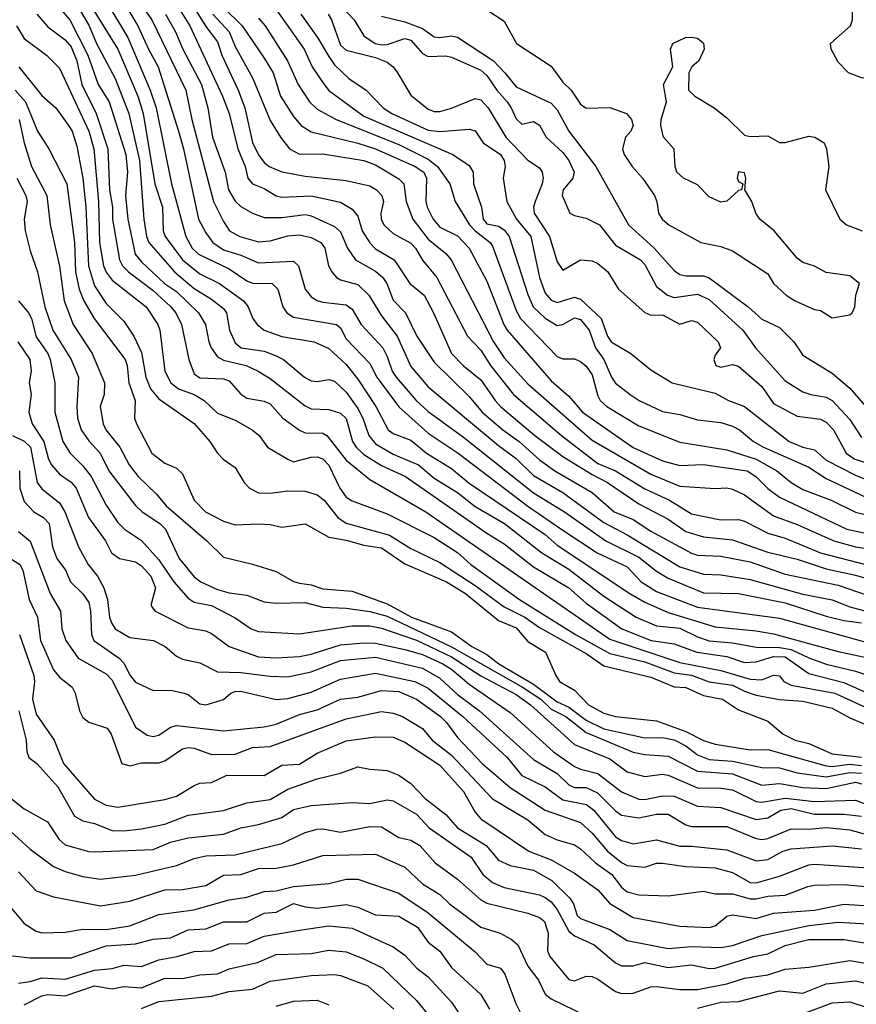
# Model space of a CAD drawing. Header units: metres. Extents: x -51132 to -49532, y -231222 to -229437.
# Tile 294 of 334: x -50149 to -50078, y -229925 to -229841. Entities that reach past the tile are written whole.
import ezdxf

# ---------------------------------------------------------------- set-up
doc = ezdxf.new("R2010")
doc.units = ezdxf.units.M
doc.layers.add('CONTOUR_INDEX', color=1, linetype='Continuous')
doc.layers.add('CONTOUR_INTER', color=3, linetype='Continuous')

msp = doc.modelspace()

# ---------------------------------------------------------------- linework, layer by layer
at = {"layer": 'CONTOUR_INDEX'}
for points, elevation in [([(-50144.434, -229840.259), (-50143.554, -229841.759), (-50142.927, -229843.259), (-50141.314, -229846.259), (-50140.164, -229849.259), (-50139.252, -229853.259), (-50138.874, -229858.259), (-50138.643, -229859.759), (-50138.446, -229860.259), (-50136.245, -229862.759), (-50134.58, -229864.196), (-50133.08, -229865.118), (-50132.08, -229865.902), (-50131.799, -229866.259), (-50131.558, -229867.759), (-50131.08, -229868.836), (-50130.568, -229869.259), (-50128.58, -229869.553), (-50127.58, -229869.933), (-50126.954, -229870.259), (-50125.145, -229871.759), (-50124.58, -229872.074), (-50124.08, -229872.146), (-50123.08, -229871.967), (-50122.58, -229872.106), (-50121.58, -229873.052), (-50120.58, -229874.45), (-50120.169, -229875.259), (-50119.662, -229876.759), (-50119.08, -229877.449), (-50117.58, -229878.35), (-50115.406, -229879.259), (-50114.08, -229880.382), (-50112.08, -229881.631), (-50110.58, -229882.8), (-50108.068, -229884.259), (-50104.887, -229886.759), (-50102.58, -229888.179), (-50099.58, -229890.479), (-50096.831, -229892.259), (-50095.08, -229893.004), (-50093.08, -229893.21), (-50091.58, -229893.957), (-50090.58, -229894.281), (-50088.58, -229894.451), (-50086.58, -229894.825), (-50084.58, -229894.845), (-50083.58, -229895.041), (-50082.08, -229895.75), (-50080.58, -229896.281), (-50078.08, -229896.89), (-50075.08, -229897.908)], 35), ([(-50137.031, -229840.759), (-50136.161, -229842.259), (-50135.535, -229843.759), (-50133.952, -229846.759), (-50133.399, -229848.759), (-50133.01, -229851.259), (-50131.933, -229854.259), (-50131.628, -229855.759), (-50131.08, -229856.729), (-50130.58, -229857.191), (-50129.58, -229857.772), (-50128.58, -229858.126), (-50127.08, -229858.138), (-50125.08, -229857.871), (-50124.58, -229857.987), (-50122.58, -229858.909), (-50122.08, -229859.356), (-50121.475, -229860.759), (-50120.794, -229861.759), (-50119.08, -229862.711), (-50118.464, -229863.259), (-50118.127, -229863.759), (-50117.58, -229865.191), (-50116.52, -229866.259), (-50115.552, -229868.259), (-50114.08, -229870.475), (-50111.08, -229873.42), (-50109.967, -229874.759), (-50108.201, -229876.259), (-50106.807, -229877.259), (-50105.08, -229878.841), (-50103.773, -229879.759), (-50100.58, -229881.624), (-50098.685, -229883.259), (-50097.08, -229883.915), (-50095.58, -229884.921), (-50092.08, -229886.814), (-50091.58, -229886.966), (-50089.58, -229887.059), (-50087.08, -229887.554), (-50084.08, -229888.589), (-50079.58, -229889.52), (-50077.08, -229890.382)], 30), ([(-50129.08, -229841.109), (-50128.498, -229841.759), (-50126.586, -229844.759), (-50125.698, -229846.759), (-50124.707, -229848.259), (-50124.08, -229848.87), (-50122.455, -229849.759), (-50117.08, -229851.888), (-50114.58, -229853.149), (-50113.781, -229853.759), (-50112.74, -229855.259), (-50112.285, -229856.759), (-50111.048, -229858.759), (-50110.58, -229859.265), (-50109.279, -229860.259), (-50109.08, -229860.579), (-50107.08, -229866.073), (-50106.703, -229866.759), (-50103.58, -229869.991), (-50103.08, -229870.198), (-50102.08, -229870.199), (-50101.58, -229870.419), (-50101.08, -229870.828), (-50100.58, -229871.56), (-50100.08, -229873.374), (-50099.881, -229873.759), (-50099.327, -229874.259), (-50096.58, -229875.915), (-50093.08, -229877.312), (-50089.08, -229877.985), (-50086.58, -229878.759), (-50084.792, -229879.759), (-50083.58, -229880.777), (-50082.58, -229881.376), (-50080.17, -229882.259), (-50078.08, -229883.311), (-50074.08, -229884.256)], 25), ([(-50118.58, -229840.928), (-50116.58, -229841.429), (-50115.08, -229841.983), (-50114.08, -229842.691), (-50113.58, -229842.768), (-50112.58, -229842.605), (-50112.08, -229842.735), (-50109.002, -229844.759), (-50108.026, -229845.759), (-50107.08, -229846.972), (-50104.08, -229848.371), (-50103.58, -229848.937), (-50102.58, -229850.742), (-50100.264, -229853.759), (-50097.485, -229858.759), (-50095.284, -229860.759), (-50093.58, -229862.65), (-50093.08, -229862.999), (-50092.58, -229863.114), (-50091.08, -229863.116), (-50090.58, -229863.274), (-50087.253, -229865.759), (-50086.08, -229866.824), (-50084.58, -229867.526), (-50083.362, -229868.759), (-50082.58, -229869.899), (-50080.08, -229871.432), (-50078.58, -229872.707), (-50077.08, -229874.406)], 20), ([(-50149.859, -229847.259), (-50148.989, -229848.259), (-50147.943, -229850.759), (-50146.991, -229852.259), (-50145.442, -229855.259), (-50144.79, -229860.259), (-50144.709, -229862.759), (-50144.383, -229864.259), (-50144.007, -229865.259), (-50143.123, -229866.759), (-50140.475, -229870.259), (-50140.304, -229870.759), (-50140.145, -229872.259), (-50139.623, -229873.759), (-50139.678, -229875.259), (-50139.493, -229875.759), (-50138.174, -229878.259), (-50137.08, -229879.123), (-50136.08, -229879.533), (-50135.58, -229880.029), (-50134.572, -229882.259), (-50133.604, -229883.259), (-50132.08, -229884.079), (-50131.08, -229884.379), (-50129.08, -229884.297), (-50128.08, -229884.347), (-50127.08, -229884.572), (-50125.08, -229884.283), (-50123.08, -229885.429), (-50121.58, -229885.677), (-50120.08, -229886.114), (-50118.58, -229886.333), (-50116.58, -229887.712), (-50113.027, -229889.259), (-50111.402, -229890.259), (-50108.58, -229892.544), (-50107.08, -229893.183), (-50106.08, -229894.331), (-50104.569, -229895.259), (-50103.694, -229897.259), (-50103.359, -229897.759), (-50102.08, -229898.495), (-50100.881, -229899.759), (-50099.58, -229900.476), (-50098.58, -229900.741), (-50095.08, -229901.108), (-50092.58, -229902.021), (-50091.08, -229902.806), (-50090.08, -229903.107), (-50087.08, -229903.59), (-50085.58, -229903.58), (-50080.58, -229904.965), (-50080.08, -229905.023), (-50078.58, -229904.833), (-50077.58, -229904.933)], 40), ([(-50150.08, -229876.736), (-50149.08, -229877.22), (-50148.538, -229877.759), (-50147.97, -229880.759), (-50147.58, -229881.299), (-50146.08, -229882.511), (-50145.621, -229883.259), (-50144.465, -229886.259), (-50143.639, -229887.759), (-50142.817, -229888.759), (-50142.293, -229889.759), (-50141.98, -229890.759), (-50141.79, -229892.259), (-50141.642, -229892.759), (-50141.311, -229893.259), (-50140.08, -229894.017), (-50138.055, -229894.259), (-50137.051, -229894.759), (-50136.08, -229895.588), (-50135.58, -229895.848), (-50134.08, -229896.181), (-50132.58, -229896.94), (-50130.58, -229896.998), (-50128.08, -229897.307), (-50126.58, -229897.36), (-50124.58, -229896.929), (-50122.08, -229895.96), (-50119.08, -229895.691), (-50115.08, -229896.616), (-50113.58, -229897.473), (-50112.08, -229898.882), (-50110.191, -229900.259), (-50105.58, -229904.43), (-50103.58, -229905.614), (-50102.58, -229906.6), (-50102.08, -229906.819), (-50101.08, -229906.819), (-50100.12, -229907.259), (-50098.58, -229908.819), (-50098.08, -229909.175), (-50096.58, -229909.405), (-50095.08, -229909.085), (-50094.08, -229909.106), (-50092.58, -229910.003), (-50092.08, -229910.147), (-50089.08, -229910.156), (-50086.58, -229911.177), (-50086.08, -229911.271), (-50085.58, -229911.172), (-50083.58, -229910.337), (-50082.08, -229910.378), (-50080.58, -229910.236), (-50078.58, -229910.418), (-50074.58, -229911.534)], 45), ([(-50149.536, -229900.259), (-50148.914, -229902.759), (-50148.867, -229903.759), (-50148.684, -229904.259), (-50148.02, -229904.759), (-50146.214, -229906.759), (-50144.792, -229909.259), (-50144.08, -229909.675), (-50143.08, -229909.904), (-50141.58, -229910.481), (-50140.58, -229910.516), (-50139.08, -229910.341), (-50137.08, -229909.937), (-50135.08, -229909.165), (-50132.08, -229908.771), (-50130.08, -229908.126), (-50128.08, -229907.831), (-50126.58, -229906.971), (-50124.08, -229906.073), (-50122.08, -229905.591), (-50120.58, -229905.042), (-50119.58, -229905.261), (-50118.08, -229905.355), (-50117.08, -229905.776), (-50116.08, -229906.47), (-50114.829, -229907.759), (-50113.08, -229909.125), (-50112.08, -229910.272), (-50109.626, -229911.759), (-50108.58, -229913.023), (-50107.58, -229913.479), (-50105.58, -229913.863), (-50104.02, -229914.759), (-50102.491, -229916.259), (-50102.179, -229916.759), (-50101.855, -229917.759), (-50101.58, -229918.006), (-50099.08, -229918.943), (-50097.58, -229919.885), (-50094.08, -229920.573), (-50092.08, -229920.403), (-50089.58, -229920.476), (-50088.58, -229920.321), (-50086.08, -229919.444), (-50082.08, -229918.592), (-50079.58, -229918.324), (-50077.08, -229918.468)], 50), ([(-50150.08, -229921.193), (-50148.58, -229921.365), (-50145.08, -229921.364), (-50142.08, -229920.344), (-50139.58, -229920.18), (-50138.08, -229919.777), (-50136.58, -229919.65), (-50135.08, -229918.975), (-50133.58, -229918.896), (-50132.08, -229918.289), (-50130.08, -229918.293), (-50128.58, -229917.562), (-50127.58, -229917.476), (-50126.08, -229916.736), (-50125.08, -229917.021), (-50124.08, -229917.126), (-50121.58, -229916.8), (-50120.58, -229917.047), (-50119.08, -229917.684), (-50117.08, -229917.808), (-50115.491, -229918.759), (-50114.58, -229920.016), (-50113.58, -229920.805), (-50112.58, -229922.203), (-50110.08, -229924.487), (-50109.351, -229925.759)], 55)]:
    msp.add_lwpolyline(points, dxfattribs=dict(at, elevation=elevation))
at = {"layer": 'CONTOUR_INTER'}
for points, elevation in [([(-50141.58, -229836.467), (-50138.191, -229841.259), (-50135.293, -229847.259), (-50134.763, -229849.759), (-50132.915, -229856.759), (-50132.08, -229858.484), (-50131.56, -229859.259), (-50130.682, -229859.759), (-50129.08, -229860.194), (-50128.08, -229860.13), (-50126.58, -229859.685), (-50125.58, -229859.613), (-50124.58, -229859.834), (-50123.754, -229860.259), (-50123.412, -229860.759), (-50123.088, -229862.259), (-50122.827, -229862.759), (-50122.407, -229863.259), (-50122.08, -229863.444), (-50120.58, -229863.863), (-50119.645, -229864.759), (-50118.58, -229866.526), (-50117.246, -229868.259), (-50116.08, -229870.868), (-50114.58, -229872.579), (-50108.58, -229877.596), (-50107.08, -229878.716), (-50105.58, -229880.158), (-50103.08, -229881.609), (-50099.58, -229884.171), (-50097.58, -229885.235), (-50093.08, -229887.98), (-50091.08, -229888.595), (-50089.58, -229888.664), (-50087.08, -229889.038), (-50082.58, -229890.295), (-50080.08, -229890.787), (-50078.58, -229891.375), (-50075.58, -229892.191)], 31), ([(-50147.34, -229838.759), (-50145.196, -229841.259), (-50143.644, -229844.259), (-50142.759, -229846.759), (-50141.823, -229848.259), (-50140.405, -229852.759), (-50140.28, -229854.259), (-50140.431, -229856.259), (-50140.228, -229858.259), (-50139.618, -229861.259), (-50139.08, -229861.916), (-50137.097, -229863.759), (-50136.08, -229864.438), (-50134.214, -229866.259), (-50133.597, -229867.259), (-50133.325, -229868.759), (-50133.111, -229869.259), (-50132.58, -229870.021), (-50132.08, -229870.328), (-50130.121, -229870.759), (-50129.098, -229871.259), (-50128.08, -229871.88), (-50125.08, -229874.205), (-50124.58, -229874.468), (-50123.08, -229874.542), (-50122.08, -229874.845), (-50121.58, -229875.311), (-50121.041, -229877.259), (-50120.737, -229877.759), (-50120.08, -229878.377), (-50118.58, -229879.307), (-50116.513, -229880.259), (-50109.58, -229885.096), (-50108.08, -229885.993), (-50105.58, -229887.956), (-50102.564, -229889.759), (-50101.08, -229891.066), (-50098.034, -229893.259), (-50095.541, -229894.259), (-50093.58, -229894.541), (-50091.632, -229895.259), (-50089.08, -229895.639), (-50087.58, -229896.141), (-50086.58, -229896.085), (-50085.08, -229895.617), (-50084.08, -229895.661), (-50082.08, -229897.078), (-50079.08, -229897.838), (-50075.58, -229899.402)], 36), ([(-50135.468, -229838.759), (-50133.58, -229841.815), (-50132.58, -229843.124), (-50132.219, -229844.259), (-50130.806, -229847.259), (-50130.233, -229848.759), (-50129.58, -229851.714), (-50129.08, -229852.769), (-50128.58, -229853.424), (-50128.153, -229853.759), (-50127.08, -229854.225), (-50125.08, -229854.605), (-50121.58, -229854.982), (-50119.58, -229855.433), (-50119, -229855.759), (-50118.543, -229856.259), (-50118.412, -229856.759), (-50118.624, -229857.759), (-50118.59, -229858.259), (-50118.36, -229858.759), (-50117.58, -229859.5), (-50116.08, -229860.32), (-50115.654, -229860.759), (-50115.08, -229861.787), (-50113.849, -229863.259), (-50111.221, -229868.259), (-50110.08, -229869.473), (-50109.27, -229870.759), (-50107.285, -229873.259), (-50103.183, -229876.759), (-50100.08, -229879.138), (-50098.58, -229879.777), (-50096.08, -229881.291), (-50093.964, -229882.259), (-50092.08, -229883.43), (-50089.58, -229883.94), (-50088.08, -229883.924), (-50087.58, -229884.056), (-50085.58, -229885.085), (-50084.08, -229885.52), (-50081.073, -229886.759), (-50074.58, -229888.439)], 28), ([(-50123.716, -229838.259), (-50120.905, -229841.259), (-50120.08, -229842.602), (-50119.115, -229843.259), (-50118.58, -229843.376), (-50118.08, -229843.349), (-50116.58, -229842.837), (-50116.08, -229842.985), (-50115.08, -229844.112), (-50114.58, -229844.376), (-50113.08, -229844.318), (-50112.58, -229844.434), (-50110.08, -229845.552), (-50109.58, -229846.01), (-50108.715, -229847.259), (-50107.838, -229848.259), (-50107.483, -229848.759), (-50107.08, -229849.691), (-50106.58, -229850.154), (-50105.58, -229849.933), (-50105.08, -229850.248), (-50104.518, -229851.259), (-50103.08, -229852.568), (-50102.582, -229853.259), (-50102.128, -229854.259), (-50102.226, -229854.759), (-50103.066, -229855.759), (-50103.136, -229856.259), (-50102.479, -229857.759), (-50102.08, -229857.962), (-50101.08, -229858.172), (-50099.956, -229858.759), (-50098.58, -229860.501), (-50096.442, -229861.759), (-50096.08, -229862.133), (-50095.08, -229864.023), (-50094.134, -229864.759), (-50093.58, -229864.952), (-50091.58, -229864.687), (-50090.58, -229865.143), (-50087.701, -229867.759), (-50086.623, -229869.259), (-50084.08, -229872.092), (-50082.58, -229873.015), (-50081.91, -229873.259), (-50080.58, -229873.476), (-50080.08, -229873.746), (-50078.58, -229875.37), (-50077.58, -229876.929)], 21), ([(-50142.08, -229839.684), (-50140.231, -229842.759), (-50138.32, -229847.259), (-50137.816, -229848.759), (-50136.506, -229855.259), (-50135.276, -229859.759), (-50134.729, -229860.759), (-50134.21, -229861.259), (-50131.58, -229862.515), (-50130.08, -229863.531), (-50129.58, -229863.728), (-50127.908, -229863.759), (-50127.42, -229864.259), (-50126.988, -229865.759), (-50126.668, -229866.259), (-50126.08, -229866.653), (-50122.414, -229867.259), (-50122.08, -229867.55), (-50121.58, -229868.482), (-50119.58, -229870.596), (-50118.972, -229871.759), (-50117.08, -229874.291), (-50114.58, -229876.557), (-50112.023, -229878.259), (-50106.08, -229882.783), (-50103.08, -229884.842), (-50100.164, -229886.759), (-50097.58, -229887.968), (-50096.403, -229889.259), (-50095.08, -229890.074), (-50091.58, -229891.414), (-50084.58, -229892.345), (-50077.08, -229894.434)], 33), ([(-50128.34, -229839.259), (-50125.18, -229843.759), (-50124.488, -229845.259), (-50123.477, -229846.759), (-50123.08, -229847.287), (-50120.08, -229849.488), (-50112.482, -229852.759), (-50111.08, -229853.689), (-50110.753, -229854.259), (-50110.727, -229855.259), (-50110.041, -229857.259), (-50109.895, -229858.259), (-50109.58, -229858.656), (-50108.58, -229858.859), (-50108.08, -229859.18), (-50107.66, -229859.759), (-50106.08, -229864.712), (-50105.605, -229865.759), (-50104.58, -229866.726), (-50103.58, -229867.349), (-50103.08, -229867.262), (-50102.08, -229866.71), (-50101.58, -229866.844), (-50100.847, -229867.759), (-50100.303, -229869.259), (-50099.57, -229870.259), (-50098.94, -229871.759), (-50098.58, -229872.273), (-50097.33, -229873.259), (-50096.558, -229873.759), (-50094.58, -229874.692), (-50093.08, -229874.965), (-50091.58, -229875.41), (-50089.58, -229875.652), (-50088.58, -229875.959), (-50087.996, -229876.259), (-50086.799, -229877.259), (-50085.948, -229877.759), (-50082.08, -229879.454), (-50080.58, -229880.417), (-50077.08, -229882.087)], 24), ([(-50074.186, -229839.259), (-50075.336, -229843.259), (-50076.008, -229844.259), (-50076.182, -229845.259), (-50076.58, -229845.96), (-50077.08, -229846.29), (-50077.58, -229846.211), (-50078.691, -229845.759), (-50079.58, -229844.873), (-50080.159, -229843.759), (-50080.209, -229843.259), (-50078.515, -229841.759), (-50078.333, -229841.259), (-50078.345, -229840.259)], 19), ([(-50143.555, -229839.759), (-50141.08, -229843.747), (-50139.385, -229847.759), (-50138.919, -229849.259), (-50137.918, -229855.259), (-50137.27, -229857.259), (-50137.21, -229859.259), (-50137.041, -229859.759), (-50135.561, -229861.759), (-50134.08, -229862.936), (-50132.413, -229863.759), (-50130.351, -229865.259), (-50129.954, -229865.759), (-50129.553, -229866.759), (-50129.184, -229867.259), (-50128.588, -229867.759), (-50127.08, -229868.3), (-50124.323, -229868.759), (-50123.08, -229869.316), (-50121.58, -229870.677), (-50120.58, -229871.931), (-50119.046, -229874.259), (-50117.996, -229876.259), (-50117.58, -229876.572), (-50116.08, -229877.135), (-50114.716, -229878.259), (-50112.58, -229879.563), (-50111.08, -229880.826), (-50104.58, -229885.204), (-50103.58, -229886.123), (-50097.35, -229890.259), (-50096.08, -229890.975), (-50094.08, -229891.872), (-50090.08, -229893.103), (-50086.58, -229893.43), (-50085.08, -229893.693), (-50079.58, -229895.201), (-50076.08, -229895.943)], 34), ([(-50140.585, -229839.759), (-50139.38, -229841.759), (-50138.48, -229843.759), (-50137.644, -229845.259), (-50135.912, -229850.759), (-50135.472, -229852.259), (-50134.214, -229858.259), (-50133.58, -229859.439), (-50132.971, -229860.259), (-50132.08, -229860.881), (-50130.58, -229861.354), (-50129.08, -229862.006), (-50126.08, -229861.871), (-50125.661, -229862.259), (-50125.096, -229864.259), (-50124.58, -229864.9), (-50124.08, -229865.228), (-50123.58, -229865.357), (-50121.58, -229865.586), (-50121.08, -229865.962), (-50120.319, -229867.259), (-50118.47, -229869.259), (-50118.08, -229870), (-50117.666, -229871.259), (-50117.331, -229871.759), (-50115.605, -229873.759), (-50114.58, -229874.701), (-50111.58, -229876.882), (-50105.58, -229881.646), (-50102.954, -229883.259), (-50099.415, -229885.759), (-50096.58, -229887.141), (-50095.08, -229888.342), (-50094.08, -229888.925), (-50091.08, -229890.179), (-50088.08, -229890.253), (-50084.08, -229891.043), (-50080.58, -229892.18), (-50079.08, -229892.555), (-50077.58, -229892.759)], 32), ([(-50136.08, -229839.94), (-50134.949, -229841.759), (-50132.141, -229847.759), (-50131.595, -229849.259), (-50130.849, -229852.259), (-50130.227, -229853.759), (-50129.991, -229854.759), (-50129.582, -229855.259), (-50128.58, -229855.646), (-50127.58, -229856.282), (-50127.08, -229856.395), (-50124.58, -229856.278), (-50122.08, -229856.807), (-50121.08, -229857.412), (-50120.58, -229858.027), (-50120.213, -229859.259), (-50119.58, -229860.298), (-50119.08, -229860.799), (-50117.482, -229861.759), (-50116.153, -229863.759), (-50114.933, -229864.759), (-50114.121, -229866.259), (-50112.598, -229869.759), (-50111.58, -229870.798), (-50110.08, -229872.004), (-50108.872, -229873.759), (-50108.397, -229874.259), (-50105.475, -229876.759), (-50103.08, -229878.545), (-50100.58, -229880.095), (-50099.278, -229880.759), (-50096.58, -229882.594), (-50094.08, -229883.908), (-50092.58, -229884.956), (-50091.08, -229885.417), (-50088.58, -229885.675), (-50085.58, -229886.714), (-50083.08, -229887.3), (-50080.58, -229888.145), (-50078.08, -229888.682), (-50075.08, -229889.566)], 29), ([(-50132.08, -229840.187), (-50130.469, -229841.759), (-50128.58, -229844.534), (-50127.834, -229845.759), (-50127.202, -229847.759), (-50126.08, -229849.489), (-50125.422, -229850.259), (-50124.58, -229850.803), (-50120.58, -229851.771), (-50119.08, -229852.257), (-50115.696, -229853.759), (-50114.964, -229854.259), (-50114.716, -229854.759), (-50114.792, -229856.759), (-50114.671, -229857.259), (-50114.148, -229858.259), (-50113.58, -229858.945), (-50112.08, -229859.682), (-50111.08, -229860.742), (-50109.58, -229863.562), (-50108.135, -229867.259), (-50107.831, -229867.759), (-50104.08, -229872.084), (-50102.58, -229873.385), (-50101.391, -229874.759), (-50097.08, -229877.762), (-50094.58, -229878.918), (-50093.08, -229879.317), (-50091.08, -229879.239), (-50087.342, -229879.759), (-50086.595, -229880.259), (-50085.58, -229881.289), (-50084.58, -229882.003), (-50078.826, -229884.759), (-50077.08, -229885.125)], 26), ([(-50109.58, -229840.394), (-50108.08, -229841.362), (-50107.04, -229843.259), (-50104.08, -229845.209), (-50103.08, -229846.576), (-50102.362, -229847.259), (-50101.58, -229848.441), (-50101.08, -229848.778), (-50099.08, -229848.734), (-50097.635, -229849.259), (-50097.218, -229849.759), (-50097.08, -229850.26), (-50097.286, -229850.759), (-50097.732, -229851.259), (-50097.989, -229852.259), (-50097.835, -229852.759), (-50097.166, -229853.759), (-50096.267, -229854.759), (-50095.267, -229856.259), (-50095.043, -229856.759), (-50094.923, -229857.759), (-50094.598, -229858.259), (-50094.022, -229858.759), (-50091.305, -229860.259), (-50089.58, -229860.614), (-50088.58, -229860.978), (-50085.58, -229862.954), (-50085.08, -229863.763), (-50083.994, -229864.759), (-50083.237, -229865.259), (-50081.58, -229866), (-50081.08, -229866.087), (-50080.08, -229866.705), (-50078.58, -229866.44), (-50078.369, -229866.259), (-50078.149, -229865.759), (-50078.045, -229864.759), (-50077.749, -229863.759), (-50078.58, -229863.111), (-50080.58, -229862.837), (-50081.58, -229862.285), (-50082.58, -229861.965), (-50083.08, -229861.617), (-50085.044, -229859.259), (-50086.246, -229858.259), (-50086.603, -229857.759), (-50086.948, -229856.759), (-50087.543, -229855.759), (-50087.457, -229854.759), (-50087.58, -229854.311), (-50088.08, -229854.234), (-50088.205, -229854.759), (-50088.08, -229855.042), (-50087.696, -229855.259), (-50087.809, -229855.759), (-50088.08, -229855.828), (-50089.08, -229856.72), (-50089.58, -229856.813), (-50090.58, -229856.352), (-50091.58, -229855.329), (-50092.779, -229854.759), (-50093.336, -229854.259), (-50093.502, -229853.759), (-50093.58, -229852.302), (-50094.477, -229851.259), (-50094.713, -229850.259), (-50094.688, -229849.759), (-50094.222, -229848.259), (-50094.494, -229846.759), (-50093.684, -229845.259), (-50093.879, -229843.759), (-50093.683, -229843.259), (-50092.606, -229842.759), (-50092.08, -229842.727), (-50091.58, -229842.808), (-50091.08, -229843.242), (-50091.016, -229843.759), (-50091.465, -229844.759), (-50092.067, -229845.259), (-50092.308, -229845.759), (-50092.363, -229847.259), (-50091.815, -229847.759), (-50090.156, -229848.759), (-50089.08, -229849.626), (-50087.58, -229851.109), (-50087.08, -229851.202), (-50085.58, -229851.147), (-50084.58, -229851.734), (-50084.08, -229851.73), (-50082.08, -229851.194), (-50081.572, -229851.259), (-50080.761, -229851.759), (-50080.56, -229852.259), (-50080.363, -229853.759), (-50080.653, -229855.759), (-50079.437, -229858.259), (-50078.85, -229858.759), (-50077.507, -229859.259)], 19), ([(-50148.024, -229840.759), (-50147.08, -229841.847), (-50145.58, -229842.951), (-50145.08, -229843.561), (-50144.581, -229844.759), (-50144.166, -229846.759), (-50142.934, -229849.259), (-50141.937, -229852.259), (-50141.815, -229855.759), (-50141.551, -229857.259), (-50141.559, -229858.259), (-50140.95, -229861.759), (-50140.682, -229862.259), (-50140.181, -229862.759), (-50138.08, -229864.378), (-50136.58, -229865.72), (-50136.149, -229866.259), (-50135.648, -229867.259), (-50135.028, -229870.259), (-50134.58, -229871.494), (-50134.08, -229871.836), (-50132.08, -229871.902), (-50131.58, -229872.076), (-50130.58, -229873.209), (-50130.08, -229873.553), (-50128.58, -229873.822), (-50128.08, -229874.053), (-50126.995, -229875.259), (-50125.58, -229876.308), (-50125.08, -229876.536), (-50123.58, -229876.554), (-50123.239, -229876.759), (-50121.58, -229878.848), (-50119.58, -229880.503), (-50114.794, -229883.259), (-50099.08, -229894.141), (-50093.08, -229896.14), (-50089.58, -229896.812), (-50087.08, -229897.564), (-50086.08, -229897.628), (-50085.08, -229897.22), (-50084.58, -229897.268), (-50084.22, -229897.759), (-50083.58, -229898.077), (-50079.843, -229898.759), (-50074.58, -229901.183)], 37), ([(-50132.976, -229840.759), (-50131.596, -229842.259), (-50131.08, -229843.519), (-50129.567, -229846.259), (-50128.08, -229849.833), (-50127.21, -229851.259), (-50126.433, -229852.259), (-50125.58, -229852.712), (-50123.58, -229852.69), (-50120.08, -229853.271), (-50119.08, -229853.636), (-50117.08, -229854.837), (-50116.673, -229855.259), (-50116.474, -229856.759), (-50115.883, -229858.259), (-50114.58, -229859.987), (-50113.08, -229861.19), (-50112.615, -229861.759), (-50109.005, -229868.759), (-50108.08, -229870.123), (-50106.08, -229872.341), (-50100.58, -229877.16), (-50095.58, -229880.056), (-50093.08, -229881.065), (-50090.08, -229881.268), (-50089.08, -229881.222), (-50088.58, -229881.341), (-50087.58, -229881.816), (-50085.08, -229883.618), (-50083.08, -229884.361), (-50079.943, -229885.759), (-50078.08, -229886.259), (-50075.58, -229886.647)], 27), ([(-50125.459, -229840.759), (-50124.026, -229842.759), (-50123.08, -229844.391), (-50122.58, -229845.102), (-50121.374, -229846.259), (-50119.878, -229847.259), (-50118.419, -229848.759), (-50117.7, -229849.259), (-50114.58, -229850.67), (-50113.58, -229850.775), (-50111.08, -229850.586), (-50110.58, -229850.74), (-50109.887, -229851.759), (-50108.419, -229852.759), (-50108.082, -229853.259), (-50108.01, -229853.759), (-50108.175, -229854.759), (-50107.867, -229856.759), (-50107.037, -229858.259), (-50105.814, -229859.759), (-50105.079, -229863.259), (-50104.58, -229864.59), (-50104.08, -229865.189), (-50103.58, -229865.386), (-50102.08, -229864.93), (-50101.58, -229865.106), (-50099.821, -229866.759), (-50099.271, -229868.259), (-50098.958, -229868.759), (-50097.262, -229869.759), (-50095.58, -229871.128), (-50093.746, -229872.259), (-50090.08, -229873.146), (-50088.93, -229873.759), (-50087.58, -229874.259), (-50083.747, -229877.259), (-50082.58, -229877.758), (-50081.58, -229877.985), (-50080.58, -229878.859), (-50078.08, -229880.148), (-50076.58, -229880.772)], 23), ([(-50123.138, -229840.759), (-50122.85, -229841.259), (-50122.08, -229843.415), (-50121.58, -229843.836), (-50119.08, -229844.471), (-50118.08, -229844.863), (-50117.566, -229845.259), (-50117.204, -229845.759), (-50116.08, -229847.668), (-50114.58, -229848.89), (-50114.08, -229849.071), (-50113.58, -229849.068), (-50112.58, -229848.791), (-50110.58, -229847.966), (-50110.08, -229848.087), (-50109.461, -229848.759), (-50107.947, -229851.259), (-50106.08, -229853.241), (-50105.08, -229853.894), (-50104.838, -229854.259), (-50104.76, -229854.759), (-50104.835, -229855.259), (-50105.455, -229856.759), (-50105.575, -229857.259), (-50105.527, -229857.759), (-50104.226, -229859.759), (-50103.58, -229861.922), (-50103.08, -229862.637), (-50101.58, -229861.736), (-50100.58, -229861.826), (-50100.08, -229862.063), (-50099.231, -229862.759), (-50098.334, -229864.259), (-50096.08, -229866.239), (-50095.58, -229866.468), (-50094.58, -229866.456), (-50093.08, -229867.229), (-50092.08, -229866.93), (-50091.58, -229867.07), (-50089.823, -229868.759), (-50089.626, -229869.259), (-50090.08, -229869.874), (-50090.191, -229870.259), (-50090.014, -229870.759), (-50089.58, -229870.918), (-50088.58, -229870.69), (-50088.08, -229870.835), (-50086.08, -229872.56), (-50085.08, -229874.015), (-50083.08, -229875.096), (-50081.08, -229875.341), (-50080.58, -229875.608), (-50079.966, -229876.259), (-50078.884, -229878.259), (-50078.144, -229878.759), (-50074.58, -229879.847)], 22), ([(-50149.745, -229841.759), (-50149.08, -229842.852), (-50147.193, -229844.259), (-50146.08, -229845.37), (-50143.58, -229850.746), (-50143.146, -229852.259), (-50142.744, -229856.759), (-50142.645, -229860.259), (-50142.314, -229862.259), (-50142.08, -229862.799), (-50141.58, -229863.469), (-50138.67, -229865.759), (-50137.689, -229867.259), (-50137.515, -229867.759), (-50137.075, -229871.259), (-50136.572, -229872.259), (-50135.914, -229872.759), (-50134.58, -229873.261), (-50133.732, -229873.759), (-50132.58, -229874.842), (-50131.08, -229875.428), (-50129.617, -229876.259), (-50129.016, -229876.759), (-50128.318, -229877.759), (-50126.58, -229878.76), (-50126.08, -229878.988), (-50124.58, -229878.595), (-50124.08, -229878.578), (-50123.58, -229878.736), (-50123.08, -229879.272), (-50122.143, -229881.259), (-50121.58, -229882.01), (-50121.08, -229882.331), (-50118.08, -229883.432), (-50114.08, -229885.464), (-50112.08, -229886.744), (-50110.95, -229887.759), (-50106.798, -229890.759), (-50102, -229893.759), (-50099.08, -229895.378), (-50096.08, -229896.095), (-50093.58, -229897.015), (-50092.08, -229897.233), (-50090.58, -229897.786), (-50088.58, -229898.081), (-50087.58, -229898.6), (-50086.58, -229898.939), (-50084.58, -229899.289), (-50082.58, -229899.45), (-50080.08, -229900.026), (-50078.58, -229900.859), (-50077.08, -229901.486)], 38), ([(-50149.561, -229845.259), (-50147.58, -229847.699), (-50146.395, -229848.759), (-50145.296, -229850.259), (-50145.002, -229850.759), (-50144.58, -229852.037), (-50144.082, -229854.759), (-50143.817, -229857.259), (-50143.597, -229862.259), (-50143.08, -229863.971), (-50142.08, -229865.467), (-50140.58, -229866.992), (-50139.733, -229868.259), (-50139.08, -229869.65), (-50138.702, -229871.759), (-50138.302, -229872.759), (-50137.58, -229873.628), (-50134.58, -229875.724), (-50133.221, -229877.259), (-50132.571, -229878.259), (-50132.094, -229878.759), (-50131.08, -229879.492), (-50130.299, -229880.759), (-50129.85, -229881.259), (-50129.08, -229881.65), (-50128.08, -229881.664), (-50126.58, -229881.48), (-50125.08, -229881.518), (-50124.08, -229881.816), (-50123.475, -229882.259), (-50122.294, -229883.759), (-50121.58, -229884.236), (-50117.901, -229885.259), (-50116.08, -229886.414), (-50113.58, -229887.595), (-50110.58, -229889.553), (-50108.08, -229891.392), (-50106.317, -229892.259), (-50105.08, -229893.152), (-50101.08, -229895.381), (-50099.58, -229896.414), (-50095.58, -229897.397), (-50093.58, -229898.207), (-50092.58, -229898.267), (-50091.08, -229898.961), (-50089.445, -229899.259), (-50088.08, -229900.182), (-50085.58, -229901.161), (-50084.253, -229902.259), (-50083.249, -229902.759), (-50082.08, -229903.07), (-50080.08, -229903.933), (-50077.58, -229904.238)], 39), ([(-50149.51, -229849.759), (-50149.104, -229851.759), (-50148.476, -229853.759), (-50147.166, -229856.259), (-50146.875, -229858.759), (-50146.08, -229862.276), (-50145.667, -229865.259), (-50144.902, -229867.259), (-50143.273, -229869.759), (-50142.218, -229872.259), (-50142.254, -229873.259), (-50142.588, -229874.259), (-50142.358, -229875.759), (-50142.103, -229876.259), (-50140.932, -229877.759), (-50140.136, -229879.259), (-50139.368, -229880.259), (-50137.796, -229881.759), (-50136.967, -229882.759), (-50133.488, -229885.759), (-50132.08, -229887.136), (-50129.58, -229887.739), (-50127.58, -229888.374), (-50126.08, -229889.222), (-50125.58, -229889.373), (-50124.58, -229889.51), (-50123.58, -229889.854), (-50121.08, -229890.045), (-50118.08, -229891.141), (-50116.017, -229892.259), (-50112.58, -229893.524), (-50110.846, -229894.759), (-50109.58, -229895.445), (-50108.545, -229896.259), (-50105.58, -229897.991), (-50103.58, -229899.504), (-50102.58, -229899.952), (-50101.08, -229901.06), (-50099.58, -229901.791), (-50096.08, -229902.576), (-50094.58, -229902.54), (-50093.58, -229902.748), (-50092.58, -229903.253), (-50091.58, -229904.027), (-50090.58, -229904.421), (-50088.58, -229904.565), (-50086.08, -229905.103), (-50084.58, -229905.13), (-50083.08, -229905.565), (-50080.58, -229905.916), (-50078.58, -229905.527), (-50077.58, -229905.586)], 41), ([(-50149.719, -229854.759), (-50148.952, -229856.259), (-50148.829, -229856.759), (-50149.082, -229858.259), (-50149.005, -229859.259), (-50148.58, -229860.976), (-50147.952, -229862.759), (-50147.332, -229865.759), (-50146.651, -229867.759), (-50145.067, -229870.259), (-50144.444, -229871.759), (-50144.606, -229874.259), (-50144.54, -229875.259), (-50144.233, -229876.259), (-50143.58, -229877.211), (-50142.607, -229878.259), (-50141.847, -229879.759), (-50139.58, -229882.731), (-50139.025, -229883.259), (-50137.503, -229884.259), (-50137.015, -229884.759), (-50135.863, -229887.259), (-50134.58, -229888.818), (-50133.993, -229889.259), (-50132.58, -229889.915), (-50131.58, -229890.181), (-50130.08, -229890.375), (-50128.58, -229890.957), (-50127.58, -229891.077), (-50125.08, -229891.02), (-50123.58, -229891.416), (-50121.58, -229891.507), (-50119.58, -229891.779), (-50118.08, -229892.186), (-50112.58, -229894.797), (-50106.521, -229898.259), (-50104.96, -229899.259), (-50104.08, -229900.135), (-50102.839, -229900.759), (-50101.08, -229902.125), (-50097.08, -229903.79), (-50096.08, -229903.991), (-50094.08, -229904.127), (-50091.58, -229905.428), (-50088.58, -229905.66), (-50086.08, -229906.622), (-50084.58, -229906.487), (-50082.58, -229906.802), (-50080.58, -229906.9), (-50078.08, -229906.351), (-50077.58, -229906.491)], 42), ([(-50149.568, -229865.259), (-50148.717, -229866.259), (-50148.456, -229866.759), (-50148.08, -229868.33), (-50147.062, -229869.759), (-50146.872, -229870.259), (-50146.47, -229872.259), (-50146.465, -229874.759), (-50145.776, -229877.259), (-50145.17, -229878.259), (-50144.08, -229879.338), (-50143.36, -229880.259), (-50142.08, -229882.71), (-50141.08, -229884.183), (-50140.515, -229884.759), (-50139.08, -229885.724), (-50138.58, -229886.246), (-50137.58, -229887.364), (-50136.305, -229889.259), (-50135.08, -229890.652), (-50134.58, -229890.992), (-50133.08, -229891.268), (-50131.08, -229892.333), (-50129.697, -229893.259), (-50129.08, -229893.487), (-50125.58, -229893.678), (-50121.08, -229893.014), (-50119.58, -229893.015), (-50118.58, -229893.211), (-50115.58, -229894.223), (-50112.58, -229895.66), (-50110.08, -229897.275), (-50107.08, -229898.885), (-50105.852, -229899.759), (-50102.08, -229903.153), (-50099.08, -229904.354), (-50097.58, -229905.488), (-50096.08, -229905.885), (-50094.58, -229905.682), (-50094.08, -229905.776), (-50091.58, -229906.855), (-50089.58, -229906.876), (-50088.58, -229907.026), (-50086.58, -229908.025), (-50086.08, -229908.073), (-50084.08, -229907.715), (-50081.58, -229907.998), (-50078.08, -229907.885), (-50074.58, -229909.26)], 43), ([(-50149.644, -229868.759), (-50148.606, -229870.259), (-50148.483, -229871.259), (-50148.675, -229872.259), (-50148.505, -229873.259), (-50148.683, -229874.759), (-50148.403, -229875.759), (-50147.416, -229877.259), (-50147.024, -229878.759), (-50146.759, -229879.259), (-50146.08, -229880.04), (-50145.08, -229880.737), (-50144.663, -229881.259), (-50143.584, -229883.759), (-50142.152, -229885.759), (-50141.628, -229886.759), (-50140.942, -229887.259), (-50139.58, -229887.547), (-50139.08, -229887.869), (-50138.266, -229888.759), (-50137.863, -229889.759), (-50138.264, -229891.259), (-50137.897, -229891.759), (-50135.08, -229893.17), (-50133.58, -229893.423), (-50133.08, -229893.652), (-50131.58, -229894.769), (-50129.08, -229895.659), (-50127.58, -229895.747), (-50125.58, -229895.623), (-50124.58, -229895.435), (-50122.08, -229894.62), (-50120.08, -229894.448), (-50119.08, -229894.494), (-50116.58, -229895.017), (-50115.08, -229895.468), (-50113.319, -229896.259), (-50112.58, -229896.722), (-50111.08, -229897.988), (-50107.58, -229900.421), (-50103.877, -229903.759), (-50102.08, -229905.014), (-50101.58, -229905.251), (-50100.08, -229905.614), (-50098.08, -229907.182), (-50096.58, -229907.801), (-50096.08, -229907.837), (-50094.58, -229907.534), (-50093.58, -229907.555), (-50091.58, -229908.423), (-50089.58, -229908.523), (-50086.58, -229909.555), (-50085.58, -229909.415), (-50084.454, -229908.759), (-50083.58, -229908.601), (-50081.58, -229909.082), (-50079.08, -229909.096), (-50077.58, -229909.277)], 44), ([(-50149.478, -229879.759), (-50149.453, -229881.259), (-50149.08, -229882.391), (-50148.278, -229883.259), (-50147.428, -229883.759), (-50146.95, -229884.259), (-50146.663, -229886.259), (-50146.297, -229887.259), (-50145.561, -229888.259), (-50145.142, -229889.259), (-50144.08, -229890.287), (-50143.58, -229891.023), (-50143.429, -229891.759), (-50143.352, -229893.759), (-50143.15, -229894.259), (-50140.974, -229895.759), (-50140.58, -229896.191), (-50140.033, -229897.259), (-50139.58, -229897.807), (-50138.08, -229898.537), (-50136.58, -229898.506), (-50135.425, -229898.759), (-50135.08, -229898.882), (-50134.08, -229899.681), (-50133.58, -229899.762), (-50132.08, -229899.303), (-50131.433, -229898.759), (-50131.08, -229898.617), (-50130.58, -229898.578), (-50127.58, -229899.298), (-50126.58, -229899.223), (-50124.58, -229898.673), (-50122.08, -229897.57), (-50119.08, -229897.051), (-50115.718, -229897.759), (-50114.58, -229898.32), (-50111.638, -229900.759), (-50107.835, -229904.259), (-50106.58, -229905.788), (-50104.586, -229906.759), (-50103.08, -229907.875), (-50101.054, -229908.259), (-50100.446, -229908.759), (-50098.58, -229911.037), (-50098.08, -229911.346), (-50097.08, -229911.613), (-50095.08, -229911.275), (-50093.08, -229911.834), (-50092.08, -229911.825), (-50089.08, -229912.126), (-50086.58, -229913.081), (-50085.58, -229912.975), (-50084.294, -229912.259), (-50083.58, -229912.048), (-50080.08, -229911.798), (-50077.58, -229912.053)], 46), ([(-50149.58, -229884.953), (-50148.58, -229885.77), (-50146.865, -229890.259), (-50145.987, -229891.759), (-50145.867, -229893.259), (-50145.543, -229894.259), (-50144.488, -229895.759), (-50142.08, -229897.114), (-50141.58, -229897.661), (-50139.58, -229901.659), (-50138.58, -229902.343), (-50138.08, -229902.467), (-50137.58, -229902.356), (-50136.58, -229901.657), (-50136.08, -229901.519), (-50132.08, -229901.981), (-50128.58, -229901.633), (-50127.58, -229901.415), (-50125.58, -229900.569), (-50124.08, -229900.188), (-50122.08, -229899.273), (-50120.58, -229899.103), (-50118.58, -229898.526), (-50117.08, -229898.616), (-50115.579, -229899.259), (-50113.538, -229900.759), (-50113.019, -229901.259), (-50112.08, -229902.539), (-50109.963, -229904.759), (-50107.58, -229906.819), (-50104.58, -229908.749), (-50101.58, -229909.815), (-50100.58, -229910.725), (-50099.256, -229912.259), (-50098.08, -229913.233), (-50097.58, -229913.484), (-50096.08, -229913.618), (-50095.08, -229913.287), (-50094.58, -229913.265), (-50092.58, -229913.551), (-50090.08, -229913.69), (-50088.58, -229914.086), (-50087.08, -229914.937), (-50086.58, -229914.97), (-50084.58, -229914.399), (-50082.08, -229913.423), (-50081.58, -229913.354), (-50076.58, -229913.692)], 47), ([(-50150.58, -229887.052), (-50149.457, -229887.759), (-50149.219, -229888.259), (-50148.664, -229890.759), (-50147.958, -229892.259), (-50147.695, -229894.259), (-50146.598, -229896.759), (-50146.08, -229897.385), (-50144.999, -229898.259), (-50144.731, -229898.759), (-50144.357, -229900.259), (-50144.08, -229900.831), (-50143.58, -229901.235), (-50141.995, -229901.759), (-50141.673, -229902.259), (-50140.749, -229904.759), (-50140.08, -229904.965), (-50139.08, -229904.7), (-50137.58, -229904.706), (-50137.08, -229904.528), (-50135.58, -229903.51), (-50135.08, -229903.401), (-50134.58, -229903.449), (-50133.08, -229903.998), (-50131.08, -229903.956), (-50129.58, -229903.394), (-50128.08, -229903.305), (-50121.58, -229900.959), (-50118.58, -229900.332), (-50117.58, -229900.455), (-50116.781, -229900.759), (-50115.08, -229901.776), (-50114.23, -229902.759), (-50112.58, -229904.042), (-50109.08, -229907.778), (-50106.08, -229909.573), (-50104.58, -229910.842), (-50103.58, -229911.295), (-50102.08, -229911.724), (-50101.58, -229912.047), (-50100.307, -229913.259), (-50098.908, -229914.259), (-50098.08, -229915.327), (-50097.58, -229915.73), (-50096.58, -229915.992), (-50094.08, -229916.078), (-50091.08, -229915.676), (-50090.08, -229915.89), (-50088.58, -229915.907), (-50087.08, -229916.329), (-50086.58, -229916.328), (-50085.58, -229916.111), (-50084.08, -229916.015), (-50082.157, -229915.259), (-50081.58, -229915.161), (-50079.08, -229915.108), (-50075.08, -229915.465)], 48), ([(-50149.49, -229893.759), (-50148.269, -229897.259), (-50148.201, -229897.759), (-50148.368, -229899.259), (-50148.08, -229900.539), (-50146.521, -229902.759), (-50145.732, -229904.759), (-50143.08, -229907.821), (-50142.08, -229908.331), (-50141.08, -229908.491), (-50137.08, -229907.853), (-50136.08, -229907.544), (-50134.58, -229906.651), (-50134.08, -229906.454), (-50133.08, -229906.386), (-50131.79, -229905.759), (-50128.58, -229905.789), (-50127.08, -229904.902), (-50125.58, -229904.825), (-50124.08, -229903.889), (-50121.58, -229902.824), (-50119.08, -229902.476), (-50117.58, -229902.513), (-50116.58, -229902.952), (-50113.58, -229904.9), (-50111.58, -229907.158), (-50110.58, -229908.924), (-50110.08, -229909.485), (-50105.987, -229912.259), (-50104.08, -229912.982), (-50102.08, -229914.121), (-50100.08, -229915.567), (-50099.08, -229916.723), (-50097.08, -229917.926), (-50093.08, -229918.669), (-50090.58, -229918.787), (-50090.08, -229918.641), (-50089.08, -229917.799), (-50088.58, -229917.692), (-50086.58, -229918.004), (-50085.08, -229917.543), (-50081.58, -229917.279), (-50079.08, -229916.771), (-50075.58, -229917.014)], 49), ([(-50150.191, -229907.759), (-50149.08, -229908.635), (-50147.107, -229909.759), (-50146.116, -229911.259), (-50145.58, -229911.725), (-50143.58, -229912.279), (-50143.08, -229912.302), (-50138.08, -229912.098), (-50136.58, -229911.495), (-50135.08, -229911.102), (-50132.08, -229910.801), (-50130.58, -229910.258), (-50129.08, -229909.983), (-50127.08, -229909.37), (-50126.08, -229908.682), (-50124.58, -229908.342), (-50121.08, -229908.099), (-50119.58, -229908.187), (-50118.08, -229907.875), (-50117.58, -229907.942), (-50115.58, -229909.106), (-50114.506, -229910.259), (-50110.92, -229912.759), (-50109.924, -229914.259), (-50109.08, -229914.931), (-50108.08, -229915.371), (-50105.08, -229915.978), (-50104.58, -229916.197), (-50104.08, -229916.578), (-50103.58, -229917.239), (-50102.58, -229919.073), (-50102.08, -229919.475), (-50100.404, -229920.259), (-50098.58, -229921.797), (-50098.08, -229922.054), (-50097.08, -229922.061), (-50096.08, -229921.759), (-50094.08, -229922.197), (-50092.08, -229921.963), (-50090.58, -229922.266), (-50090.08, -229922.25), (-50086.793, -229921.259), (-50085.58, -229921.025), (-50084.08, -229920.303), (-50082.08, -229919.791), (-50079.08, -229919.786), (-50075.58, -229920.358)], 51), ([(-50150.582, -229910.259), (-50148.58, -229912.093), (-50146.58, -229913.567), (-50145.58, -229913.999), (-50144.08, -229914.43), (-50142.58, -229914.639), (-50139.58, -229914.317), (-50136.08, -229913.483), (-50134.58, -229912.894), (-50133.58, -229912.65), (-50131.08, -229912.572), (-50127.08, -229911.588), (-50125.08, -229910.672), (-50124.08, -229910.383), (-50123.58, -229910.334), (-50122.08, -229910.624), (-50119.58, -229910.14), (-50118.58, -229910.165), (-50117.08, -229911.073), (-50116.08, -229911.317), (-50115.296, -229911.759), (-50113.998, -229913.259), (-50112.08, -229914.643), (-50110.08, -229916.421), (-50109.58, -229916.685), (-50106.08, -229917.54), (-50105.08, -229917.926), (-50104.643, -229918.259), (-50104.325, -229919.259), (-50104.396, -229920.759), (-50104.2, -229921.259), (-50102.58, -229923.209), (-50102.08, -229923.335), (-50101.08, -229922.939), (-50100.58, -229922.972), (-50100.08, -229923.195), (-50098.58, -229924.248), (-50098.08, -229924.409), (-50097.08, -229924.396), (-50095.58, -229923.85), (-50095.08, -229923.802), (-50093.08, -229924.069), (-50091.58, -229924.08), (-50089.08, -229923.595), (-50087.58, -229923.106), (-50085.58, -229922.83), (-50084.08, -229922.332), (-50082.08, -229922.169), (-50078.58, -229921.593), (-50075.58, -229922.115)], 52), ([(-50149.58, -229914.017), (-50148.08, -229915.634), (-50146.58, -229916.15), (-50142.58, -229916.911), (-50140.08, -229916.536), (-50137.08, -229915.568), (-50135.58, -229915.53), (-50133.58, -229915.182), (-50132.08, -229914.302), (-50130.58, -229914.247), (-50129.08, -229913.743), (-50127.58, -229913.703), (-50126.08, -229913.41), (-50123.58, -229912.614), (-50119.08, -229912.521), (-50116.58, -229913.607), (-50115.08, -229915.047), (-50113.58, -229915.944), (-50112.777, -229916.759), (-50110.08, -229918.742), (-50108.434, -229919.259), (-50107.498, -229919.759), (-50106.92, -229920.259), (-50106.08, -229922.088), (-50105.173, -229923.259), (-50104.58, -229924.461), (-50104.08, -229924.854), (-50101.08, -229926.306)], 53), ([(-50150.58, -229916.661), (-50149.08, -229918.421), (-50148.08, -229919.087), (-50147.58, -229919.237), (-50145.58, -229919.171), (-50144.08, -229918.921), (-50142.08, -229918.947), (-50140.08, -229918.623), (-50137.58, -229917.672), (-50134.589, -229917.259), (-50131.58, -229916.413), (-50130.08, -229916.195), (-50128.58, -229915.702), (-50127.58, -229915.655), (-50126.08, -229915.277), (-50123.08, -229915.023), (-50121.58, -229914.64), (-50120.58, -229914.649), (-50117.08, -229915.839), (-50114.58, -229917.526), (-50110.58, -229920.865), (-50109.58, -229921.914), (-50108.41, -229922.259), (-50108.03, -229922.759), (-50107.098, -229925.259), (-50106.08, -229927.318)], 54), ([(-50149.58, -229923.522), (-50148.58, -229923.394), (-50147.58, -229923.075), (-50145.58, -229923.192), (-50143.08, -229922.431), (-50141.58, -229922.285), (-50140.58, -229921.993), (-50139.08, -229922.092), (-50137.58, -229921.544), (-50136.01, -229921.259), (-50134.58, -229920.811), (-50133.08, -229920.78), (-50131.58, -229920.173), (-50130.08, -229920.134), (-50128.58, -229919.513), (-50125.58, -229918.996), (-50123.08, -229918.638), (-50121.08, -229918.827), (-50117.58, -229920.415), (-50116.58, -229921.135), (-50115.545, -229922.259), (-50114.58, -229922.999), (-50112.58, -229925.159), (-50111.546, -229926.759)], 56), ([(-50149.08, -229925.368), (-50147.58, -229924.61), (-50147.08, -229924.488), (-50145.58, -229924.622), (-50143.08, -229923.747), (-50141.58, -229924.016), (-50140.58, -229923.826), (-50139.08, -229923.925), (-50137.08, -229923.108), (-50135.58, -229923.143), (-50134.08, -229922.822), (-50132.58, -229922.745), (-50131.58, -229922.312), (-50129.164, -229921.759), (-50127.58, -229921.068), (-50124.58, -229921.004), (-50123.08, -229920.698), (-50121.58, -229920.856), (-50120.08, -229921.438), (-50118.447, -229922.259), (-50115.58, -229925.001), (-50114.156, -229926.759)], 57), ([(-50139.08, -229925.687), (-50137.58, -229925.086), (-50133.08, -229924.649), (-50131.58, -229924.231), (-50129.58, -229924.028), (-50128.08, -229923.368), (-50124.58, -229922.861), (-50122.58, -229922.774), (-50122.08, -229922.883), (-50119.747, -229923.759), (-50117.521, -229925.759)], 58), ([(-50091.58, -229925.67), (-50089.58, -229925.149), (-50088.08, -229925.102), (-50084.58, -229924.177), (-50082.58, -229924.379), (-50080.58, -229923.595), (-50078.08, -229923.328), (-50075.58, -229923.927)], 53), ([(-50127.58, -229925.481), (-50126.08, -229925.058), (-50124.08, -229924.986), (-50123.08, -229925.365)], 59), ([(-50082.58, -229926.156), (-50080.08, -229925.207), (-50078.58, -229925.136), (-50077.08, -229925.604)], 54)]:
    msp.add_lwpolyline(points, dxfattribs=dict(at, elevation=elevation))

doc.saveas('drawing.dxf')
